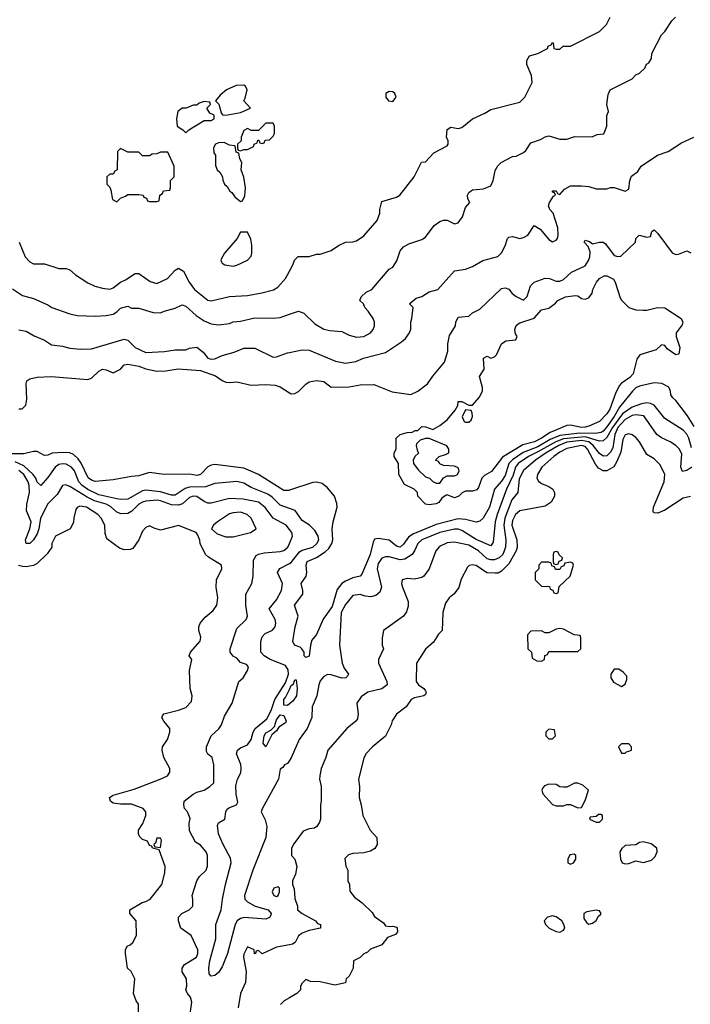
# Model space of a CAD drawing. Header units: inches. Extents: x 2348341 to 2479810, y 460419 to 613669.
# Tile 451 of 656: x 2428514 to 2432209, y 511830 to 517257. Entities that reach past the tile are written whole.
import ezdxf

# ---------------------------------------------------------------- set-up
doc = ezdxf.new("R2010")
doc.units = ezdxf.units.IN
doc.header["$MEASUREMENT"] = 0
doc.layers.add('C4521', color=7, linetype='Continuous')
doc.layers.add('C4531', color=7, linetype='Continuous')

msp = doc.modelspace()

# ---------------------------------------------------------------- linework, layer by layer
at = {"layer": 'C4521', "color": 2}
for points, elevation in [([(2429750, 516895.3), (2429706.4, 516893.6), (2429654, 516870), (2429619.6, 516840.4), (2429594, 516810), (2429611.6, 516791.6), (2429623.6, 516743.6), (2429632, 516732), (2429650, 516731.3), (2429730, 516746), (2429786, 516770), (2429748.7, 516810), (2429756.4, 516823.6), (2429768, 516870), (2429758, 516890)], 82), ([(2429530, 516806), (2429503.6, 516796.4), (2429490, 516786), (2429470, 516786), (2429431.1, 516768.9), (2429410, 516768.7), (2429384.7, 516750), (2429378, 516710), (2429382, 516670), (2429414, 516650), (2429430, 516634), (2429446, 516650), (2429530, 516702), (2429570, 516702), (2429586, 516710), (2429586, 516730), (2429562, 516742), (2429546, 516770), (2429566, 516790), (2429562, 516802)], 82), ([(2429910, 516686), (2429870, 516686), (2429830, 516646), (2429790, 516646), (2429770, 516658), (2429750, 516646), (2429734, 516610), (2429734, 516590), (2429714, 516570), (2429714, 516550), (2429718, 516538), (2429730, 516534), (2429750, 516542), (2429770, 516542), (2429802, 516558), (2429806, 516570), (2429822, 516578), (2429827.3, 516592.7), (2429832.7, 516592.7), (2429838, 516578), (2429850, 516574), (2429862, 516578), (2429867.3, 516592.7), (2429890, 516594), (2429910, 516614), (2429918, 516630), (2429918, 516670)], 82), ([(2429640.4, 516580.4), (2429610, 516578), (2429594, 516570), (2429582, 516550), (2429583.6, 516523.6), (2429594, 516510), (2429592.7, 516452.7), (2429602, 516430), (2429616.9, 516416.9), (2429631.6, 516391.6), (2429632.7, 516372.7), (2429642, 516350), (2429656.9, 516336.9), (2429671.6, 516311.6), (2429683.6, 516303.6), (2429699.6, 516279.6), (2429730, 516254), (2429742, 516258), (2429754.6, 516285.4), (2429758, 516330), (2429748.4, 516388.4), (2429735.3, 516430), (2429738, 516470), (2429728, 516490), (2429722, 516522), (2429707.3, 516527.3), (2429702, 516562), (2429670, 516566)], 82), ([(2429070, 516546), (2429054, 516530), (2429052, 516430), (2429038, 516422), (2429030, 516406), (2429010, 516406), (2428994, 516390), (2428994, 516350), (2429010, 516334), (2429017.3, 516317.3), (2429026.4, 516266.4), (2429050, 516252), (2429070, 516274), (2429096.4, 516283.6), (2429110, 516294), (2429170, 516294), (2429194, 516290), (2429198, 516278), (2429212.7, 516272.7), (2429218, 516258), (2429230, 516254), (2429270, 516254), (2429282, 516258), (2429286, 516290), (2429302, 516298), (2429307.3, 516312.7), (2429342, 516318), (2429346, 516330), (2429346, 516370), (2429366, 516390), (2429366, 516450), (2429330, 516526), (2429290, 516526), (2429270, 516518), (2429243.6, 516516.4), (2429230, 516506), (2429190, 516506), (2429170, 516526), (2429110, 516526)], 82), ([(2429770, 516086), (2429730, 516086), (2429712, 516050), (2429642, 515970), (2429623.6, 515936.4), (2429622, 515930), (2429630, 515914), (2429645.4, 515905.4), (2429690, 515898), (2429710, 515904.7), (2429770, 515932), (2429790, 515954), (2429794, 515970), (2429793.6, 516013.6), (2429787.3, 516047.3)], 82), ([(2429730, 514542.7), (2429690, 514539.3), (2429670, 514532.7), (2429604.7, 514490), (2429582, 514470), (2429572, 514450), (2429602.8, 514422.8), (2429650, 514406.8), (2429690, 514407.3), (2429786, 514430), (2429818, 514450), (2429788.9, 514508.9), (2429768, 514530)], 78), ([(2429870, 513248.7), (2429855.3, 513270), (2429860.9, 513310), (2429870, 513326), (2429898.6, 513341.4), (2429918.6, 513361.4), (2429930, 513398), (2429950, 513424.7), (2429970, 513422), (2429982, 513390), (2429978, 513382), (2429942.8, 513357.2), (2429930, 513338), (2429904, 513316)], 66), ([(2429290, 512746), (2429270, 512746), (2429262, 512718), (2429254, 512710), (2429258, 512698), (2429290, 512694), (2429295.3, 512735.3)], 78), ([(2429938, 512478), (2429914, 512470), (2429904.7, 512450), (2429914, 512430), (2429930, 512424.7), (2429938, 512430), (2429946, 512450), (2429946, 512470)], 74)]:
    msp.add_lwpolyline(points, close=True, dxfattribs=dict(at, elevation=elevation))
for points, elevation in [([(2428511, 516030), (2428544.7, 515950), (2428570, 515922), (2428590, 515911.3), (2428650.9, 515910.9), (2428730, 515884.7), (2428770, 515884.7), (2428790, 515878), (2428822, 515850), (2428890, 515806), (2428927.5, 515787.5), (2428970, 515777.3), (2429010, 515770.8), (2429030, 515778.8), (2429069.6, 515810.4), (2429097.5, 515822.5), (2429150, 515858), (2429170, 515858), (2429233.7, 515813.7), (2429270, 515802.8), (2429328.7, 515830), (2429370, 515876), (2429390, 515886.8), (2429417.3, 515870), (2429447.7, 515810), (2429477.3, 515770), (2429550, 515710.8), (2429570, 515706.8), (2429669.4, 515730.6), (2429770, 515737.3), (2429849.3, 515750.7), (2429912.9, 515767.1), (2429936.5, 515783.5), (2429978, 515830), (2430000, 515870)], 78), ([(2428473.7, 515773.7), (2428530, 515736), (2428590, 515721), (2428670, 515684.7), (2428690.9, 515670.9), (2428790, 515636), (2428830, 515626.8), (2428930, 515622), (2428990, 515627.3), (2429030, 515634), (2429050, 515646.8), (2429070, 515667.7), (2429110, 515677.3), (2429130, 515666.8), (2429170, 515666), (2429250, 515642.8), (2429290, 515641), (2429310, 515651), (2429370, 515666), (2429410, 515686), (2429430, 515677.3), (2429486.6, 515626.6), (2429530, 515597.3), (2429570, 515580.7), (2429610, 515574.8), (2429670, 515582.8), (2429690, 515590.7), (2429730, 515594.8), (2429810, 515614), (2429910, 515611), (2429950, 515616), (2430000, 515633.3)], 74), ([(2428510, 515547.7), (2428550, 515540.7), (2428594.6, 515514.6), (2428650.5, 515490.5), (2428690, 515464.7), (2428750, 515458), (2428790, 515446), (2428850, 515441), (2428910, 515442.8), (2429090, 515496), (2429110.6, 515490.6), (2429150.7, 515450.7), (2429210, 515422.8), (2429311.4, 515428.6), (2429370, 515437.3), (2429430, 515437.3), (2429450, 515446.8), (2429490, 515452), (2429524.9, 515424.9), (2429550, 515391.3), (2429570, 515384.9), (2429590, 515387.7), (2429630, 515406.8), (2429695.5, 515424.5), (2429750, 515446), (2429810, 515446), (2429910, 515396), (2429930, 515398), (2429990, 515421), (2430000, 515423.1)], 70), ([(2428510, 515112), (2428527.3, 515112.7), (2428548, 515132), (2428554, 515166), (2428549.1, 515250.9), (2428554, 515266), (2428570, 515278), (2428610, 515286.8), (2428690, 515290.7), (2428890, 515273.4), (2428910, 515280.7), (2428950, 515318.8), (2428970, 515330.7), (2428990, 515327.3), (2429030, 515310.8), (2429069, 515330), (2429090, 515354.8), (2429110, 515357.3), (2429170, 515346.8), (2429210, 515332.7), (2429270, 515320.4), (2429318.7, 515321.3), (2429387.6, 515332.4), (2429510, 515323), (2429594, 515294), (2429630, 515267.3), (2429650, 515259.1), (2429670, 515256.3), (2429710, 515260.5), (2429790, 515241.6), (2429870, 515245.5), (2429922, 515242), (2429950, 515233), (2430000, 515200.5)], 66), ([(2430000, 514663.4), (2429997.4, 514662.6), (2429970, 514662.4), (2429829.7, 514749.7), (2429750, 514785.6), (2429590, 514805.1), (2429570, 514802), (2429550, 514792.3), (2429510.8, 514750), (2429490, 514743.7), (2429450, 514752.7), (2429310.7, 514749.3), (2429230, 514760.9), (2429170, 514742), (2429130, 514739.3), (2429030, 514720.9), (2428930, 514712.3), (2428910, 514718), (2428891.7, 514731.7), (2428852.3, 514812.2), (2428835.8, 514835.8), (2428810, 514860.7), (2428789.7, 514869.7), (2428750, 514871.6), (2428692.5, 514867.5), (2428670, 514857.2), (2428650, 514855.3), (2428610, 514877.2), (2428590, 514877.2), (2428536.7, 514863.3), (2428450, 514864.4)], 66), ([(2430000, 514563.3), (2429950, 514580.9), (2429905.9, 514625.9), (2429882, 514642), (2429790, 514678.4), (2429750, 514702), (2429710, 514711.8), (2429590, 514699.6), (2429538.5, 514681.4), (2429450, 514680.9), (2429426.5, 514673.5), (2429370, 514636.3), (2429350, 514636.3), (2429290, 514655.4), (2429210, 514663.5), (2429190, 514659.7), (2429110, 514614.5), (2429070, 514612), (2429050, 514615.6), (2428950, 514638), (2428890, 514666.6), (2428857.7, 514690), (2428840.4, 514710), (2428815.4, 514770), (2428799.6, 514790), (2428770, 514807.8), (2428750, 514809.7), (2428730, 514806), (2428710.4, 514790), (2428670, 514732.7), (2428630, 514689.2), (2428610, 514708.7), (2428603.5, 514730), (2428588.3, 514750), (2428537.1, 514797.1), (2428490, 514819.3)], 70), ([(2430000, 514447.3), (2429982.7, 514470), (2429910, 514509.6), (2429867.5, 514567.5), (2429830, 514596.9), (2429746.2, 514613.8), (2429670, 514617.6), (2429570, 514592), (2429550, 514592.3), (2429530, 514600.9), (2429490, 514629.3), (2429470, 514631.3), (2429450, 514623.7), (2429411.5, 514588.5), (2429390, 514580.5), (2429350, 514582), (2429290, 514605.4), (2429272.1, 514607.9), (2429210, 514603), (2429190, 514598), (2429170, 514586), (2429132.3, 514547.7), (2429110, 514534.7), (2429072.7, 514532.7), (2429050, 514542.4), (2429013.8, 514573.8), (2428990, 514587.1), (2428925.5, 514605.5), (2428885.3, 514625.3), (2428790, 514684.5), (2428767.1, 514692.9), (2428750, 514688.7), (2428719.9, 514640.1), (2428670, 514589.2), (2428628.4, 514510), (2428618.9, 514450), (2428610, 514423.7), (2428590.2, 514389.8), (2428570.2, 514369.8), (2428550, 514369.5), (2428546.6, 514390), (2428569.8, 514450), (2428576.9, 514490), (2428552.1, 514550), (2428554.2, 514585.8), (2428568.3, 514650), (2428566.9, 514690), (2428561.7, 514710), (2428536.4, 514750), (2428510, 514772.9)], 74), ([(2429168.7, 511770), (2429168, 511830), (2429155.3, 511850), (2429142, 511890), (2429148, 511970), (2429128, 512010), (2429108, 512030), (2429098, 512110), (2429098, 512130), (2429106, 512150), (2429123.1, 512156.9), (2429138, 512170), (2429158, 512210), (2429155.3, 512290), (2429122, 512330), (2429122, 512350), (2429189.5, 512390.5), (2429210, 512396), (2429234, 512410), (2429297.2, 512490), (2429314, 512554), (2429315.3, 512590), (2429282, 512682), (2429246, 512690), (2429242, 512702), (2429230, 512706), (2429218, 512730), (2429190, 512738), (2429174.6, 512754.6), (2429168.9, 512768.9), (2429169, 512790), (2429192.9, 512827.1), (2429209, 512870), (2429209, 512890), (2429194, 512910), (2429130, 512932.3), (2429070, 512932.3), (2429030, 512939.3), (2429014, 512950), (2429009, 512970), (2429030, 512982), (2429144.7, 513015.3), (2429288, 513070), (2429328, 513090), (2429342, 513110), (2429342, 513130), (2429308.7, 513190), (2429299, 513230), (2429302, 513250), (2429328.7, 513290), (2429342, 513330), (2429342, 513350), (2429308.7, 513390), (2429298, 513410), (2429300.4, 513419.6), (2429308.9, 513431.1), (2429390, 513450.8), (2429430, 513466.8), (2429460.2, 513499.8), (2429464, 513530), (2429454, 513570), (2429449, 513670), (2429462, 513730), (2429448, 513750), (2429455.3, 513770), (2429509.1, 513830.9), (2429512.9, 513852.9), (2429502, 513890), (2429502, 513910), (2429509.1, 513930.9), (2429535.5, 513964.5), (2429580.2, 513999.8), (2429601.2, 514030), (2429605.2, 514070), (2429597.2, 514130), (2429599, 514170), (2429628, 514230), (2429626, 514250), (2429554.6, 514294.6), (2429538, 514310), (2429508, 514370), (2429507.3, 514387.3), (2429496.4, 514416.4), (2429486, 514430), (2429390, 514468.7), (2429290, 514444), (2429254.6, 514454.6), (2429230, 514468), (2429210, 514458), (2429190, 514438), (2429171.3, 514390), (2429136.9, 514343.1), (2429123.6, 514336.4), (2429090, 514335.3), (2429064.7, 514344.7), (2428994.6, 514394.6), (2428984.7, 514424.7), (2428984, 514470), (2428964, 514510), (2428944, 514530), (2428882, 514570), (2428845.2, 514574.8), (2428830.9, 514569.1), (2428823.5, 514556.5), (2428811.6, 514511.6), (2428810, 514486), (2428792, 514450), (2428712, 514410), (2428692, 514370), (2428691.3, 514350), (2428666.4, 514313.6), (2428610, 514259), (2428590, 514249.2), (2428550, 514241.2), (2428530, 514242.7), (2428507.7, 514247.7)], 78), ([(2429449.2, 511750), (2429462, 511842), (2429455.3, 511870), (2429438, 511890), (2429429.1, 511909.1), (2429435.3, 511930), (2429434, 511970), (2429409.3, 512009.3), (2429408.7, 512030), (2429422, 512050), (2429488, 512090), (2429495.3, 512110), (2429495.3, 512130), (2429459, 512210), (2429402, 512250), (2429388.7, 512290), (2429388.7, 512310), (2429408, 512330), (2429448, 512350), (2429468, 512370), (2429468.9, 512408.9), (2429464, 512430), (2429489.4, 512510.6), (2429505.6, 512534.4), (2429542, 512570), (2429548.4, 512591.6), (2429548.7, 512650), (2429542, 512670), (2429510, 512708), (2429483.1, 512723.1), (2429450, 512786), (2429448.4, 512828.4), (2429453.6, 512853.6), (2429439, 512890), (2429422.7, 512910), (2429418, 512930), (2429420.9, 512950), (2429470, 512987.7), (2429490, 512998.8), (2429530, 513010.8), (2429562, 513030), (2429584, 513050), (2429584, 513150), (2429574, 513190), (2429550, 513208.7), (2429543.6, 513223.6), (2429542.9, 513250), (2429569.7, 513310.3), (2429611.2, 513348.8), (2429626, 513370), (2429642.5, 513417.5), (2429685.1, 513490), (2429721.2, 513610), (2429746, 513630), (2429769.2, 513670), (2429775.3, 513690), (2429763.1, 513703.1), (2429730, 513714), (2429710, 513737.2), (2429689.6, 513749.6), (2429674, 513770), (2429673.2, 513790), (2429710, 513902), (2429762, 513950), (2429769, 513970), (2429761.2, 514030), (2429761.2, 514090), (2429794, 514150), (2429801.2, 514190), (2429802.7, 514277.3), (2429817.2, 514302.8), (2429829.5, 514310.5), (2429861.7, 514318.3), (2429950, 514324.9), (2429970, 514330.5), (2429992, 514350), (2430000, 514369)], 74), ([(2430000, 513173), (2429990, 513158), (2429974, 513150), (2429964.7, 513135.3), (2429950, 513126), (2429941, 513070), (2429850, 512908), (2429844.9, 512890), (2429866.1, 512846.1), (2429875.8, 512810), (2429870.4, 512750), (2429798.4, 512570), (2429752.7, 512430), (2429754.9, 512410), (2429770, 512394.9), (2429811.3, 512371.3), (2429883, 512350), (2429899.5, 512330), (2429897.8, 512322.2), (2429891.5, 512308.5), (2429870, 512299.7), (2429752, 512308), (2429730, 512302.9), (2429713.4, 512290), (2429702.4, 512270), (2429658.7, 512110), (2429630, 512037.2), (2429610, 512004.5), (2429590, 511989.6), (2429570, 511984.5), (2429558.4, 511998.4), (2429556.3, 512030), (2429562.3, 512070), (2429595.8, 512190), (2429595.6, 512270), (2429625.1, 512350), (2429631.6, 512410), (2429647.8, 512490), (2429679.7, 512610), (2429676, 512636), (2429634.7, 512710), (2429609.8, 512769.8), (2429603.9, 512816.1), (2429609.7, 512830.4), (2429644, 512850), (2429649.4, 512890.6), (2429656, 512904), (2429666.6, 512913.4), (2429708, 512930), (2429716.5, 512943.5), (2429707.6, 512987.6), (2429705.4, 513034.6), (2429714.5, 513070), (2429733.5, 513106.5), (2429735.4, 513130), (2429732.3, 513152.3), (2429709.2, 513210), (2429714, 513230), (2429730, 513242.8), (2429770, 513260.7), (2429789.4, 513290), (2429800.7, 513330), (2429811.5, 513350), (2429876.6, 513403.4), (2429899.3, 513450), (2429920.4, 513510), (2429978.1, 513601.9), (2429995.3, 513650), (2429993.9, 513673.9), (2429978.2, 513698.2), (2429894, 513730), (2429861.2, 513750), (2429843.7, 513770), (2429842.9, 513830), (2429850, 513854.8), (2429867, 513873), (2429907.5, 513892.5), (2429922.7, 513910), (2429926, 513930), (2429921.2, 513950), (2429889, 514010), (2429930, 514058.8), (2429957.6, 514110), (2429962, 514150), (2429934, 514210), (2429947.2, 514232.8), (2430000, 514260.3)], 70), ([(2430000, 513485.7), (2429990, 513477.2), (2429970, 513478), (2429969.7, 513510), (2429979.1, 513520.9), (2430000, 513565.5)], 66), ([(2430000, 512158.6), (2429930, 512145.2), (2429850, 512108.7), (2429830, 512126), (2429818, 512122), (2429814, 512110), (2429808.4, 512108.4), (2429806, 512130), (2429770, 512146), (2429750, 512106), (2429746.8, 512090), (2429762, 512010), (2429758, 511950), (2429731.3, 511890), (2429718, 511810)], 74), ([(2430000, 511866.2), (2429971.3, 511850), (2429951.1, 511828.9)], 78)]:
    msp.add_lwpolyline(points, dxfattribs=dict(at, elevation=elevation))
at = {"layer": 'C4531', "color": 2}
for points, elevation in [([(2430000, 515870), (2430022, 515910), (2430029.1, 515930.9), (2430049.1, 515950.9), (2430110, 515951.3), (2430150, 515964.7), (2430170, 515964.7), (2430230, 515984.7), (2430270, 516012), (2430308.9, 516031.1), (2430350, 516032), (2430370, 516038), (2430410, 516064.7), (2430484, 516150), (2430499, 516190), (2430499, 516210), (2430510, 516254), (2430590, 516278), (2430608, 516290), (2430688, 516390), (2430728.9, 516471.1), (2430750, 516474), (2430796.4, 516523.6), (2430870, 516562), (2430875.3, 516570), (2430875.3, 516590), (2430866.6, 516610), (2430870, 516651), (2430890, 516664), (2430930, 516658), (2430950, 516662), (2431009.1, 516710.9), (2431078, 516742), (2431110, 516762), (2431270, 516802), (2431298, 516830), (2431338, 516910), (2431335.3, 516950), (2431308.7, 517010), (2431308.9, 517031.1), (2431323.1, 517056.9), (2431369.1, 517070.9), (2431422, 517098), (2431426, 517110), (2431442, 517118), (2431450, 517132), (2431454, 517130), (2431458, 517098), (2431470, 517094), (2431490, 517094), (2431508.7, 517111.3), (2431548.7, 517111.3), (2431710, 517192), (2431748, 517230), (2431768, 517270)], 78), ([(2430000, 515633.3), (2430050.8, 515650.8), (2430079.8, 515639.8), (2430141.1, 515581.1), (2430190, 515551), (2430223.5, 515543.5), (2430290, 515538), (2430330, 515518), (2430370, 515506.8), (2430410, 515511.3), (2430448, 515530), (2430462, 515550), (2430468.7, 515570), (2430468.7, 515590), (2430462, 515610), (2430435.3, 515650), (2430415.3, 515670), (2430408, 515690), (2430389.1, 515709.1), (2430395.3, 515730), (2430424.1, 515755.9), (2430455.3, 515770), (2430550, 515882), (2430570, 515892), (2430592.9, 515927.1), (2430610, 515982), (2430630, 516004.7), (2430658, 516022), (2430730, 516044.7), (2430750, 516058), (2430798, 516122), (2430830, 516144.7), (2430850, 516151.3), (2430870, 516151.3), (2430910, 516131.3), (2430930, 516138), (2430954, 516170), (2430970, 516222), (2430995.3, 516250), (2430984, 516270), (2430981.2, 516290), (2430990, 516304.7), (2431010, 516318.8), (2431070, 516324.7), (2431110, 516342), (2431124, 516370), (2431134.6, 516425.4), (2431149.1, 516450.9), (2431168, 516470), (2431230, 516502), (2431250, 516504.7), (2431290, 516524.7), (2431304.1, 516535.9), (2431330, 516578.8), (2431384, 516596), (2431410, 516611.3), (2431430, 516616), (2431490, 516598), (2431530, 516598), (2431572.7, 516612.7), (2431668.4, 516611.6), (2431696.4, 516623.6), (2431733.2, 516626.8), (2431749, 516670), (2431748.9, 516728.9), (2431758, 516750), (2431749, 516790), (2431756.4, 516843.6), (2431768, 516870), (2431888.9, 516931.1), (2431910, 516952), (2431930, 516962), (2431958, 516990), (2431968.9, 517011.1), (2431980.4, 517019.6), (2431996.4, 517043.6), (2431998, 517070), (2432050, 517174), (2432068.4, 517191.6), (2432108, 517250), (2432128, 517270)], 74), ([(2430000, 515423.1), (2430070, 515438), (2430110, 515434.8), (2430254.4, 515374.4), (2430310, 515362.8), (2430366.3, 515373.7), (2430409.5, 515390.5), (2430530, 515422.8), (2430618.6, 515481.4), (2430640.2, 515499.8), (2430662, 515530), (2430668.9, 515551.1), (2430669, 515590), (2430675.3, 515610), (2430682, 515670), (2430662, 515690), (2430665.6, 515694.4), (2430698, 515722), (2430730, 515731), (2430770, 515756), (2430818, 515770), (2430910, 515872), (2430970, 515881), (2431010, 515896), (2431066, 515930), (2431148.9, 515951.1), (2431168.9, 515971.1), (2431188.7, 516010), (2431202, 516050), (2431210, 516058), (2431230, 516061), (2431270, 516051), (2431290, 516056), (2431314, 516070), (2431350, 516122), (2431382, 516102), (2431430, 516044.7), (2431450, 516032), (2431470, 516042), (2431478, 516050), (2431482, 516070), (2431479, 516110), (2431453.2, 516190), (2431435.3, 516210), (2431429, 516230), (2431434, 516250), (2431456.4, 516283.6), (2431466, 516290), (2431462, 516302), (2431450, 516306), (2431450, 516314), (2431470, 516314), (2431478, 516298), (2431490, 516294), (2431516.4, 516323.6), (2431550, 516342), (2431610, 516342), (2431650, 516338), (2431690, 516324.7), (2431750, 516324.7), (2431770, 516331.3), (2431790, 516331.3), (2431850, 516311.3), (2431870, 516322), (2431876, 516370), (2431886.3, 516393.7), (2431920.4, 516419.6), (2431938, 516450), (2432029.5, 516510.5), (2432088, 516530), (2432161.5, 516578.5), (2432228.7, 516610)], 70), ([(2430000, 515200.5), (2430010, 515194), (2430030, 515196.3), (2430050, 515208.2), (2430090, 515248), (2430110, 515261.6), (2430150, 515268.4), (2430190, 515263), (2430230, 515231), (2430330, 515234), (2430390, 515244), (2430466.4, 515246.4), (2430566.4, 515206.4), (2430670, 515191.3), (2430708, 515210), (2430762, 515250), (2430790, 515292), (2430855.3, 515370), (2430874, 515430), (2430873.2, 515470), (2430883.2, 515516.8), (2430915.3, 515570), (2430917.2, 515590), (2430930, 515618), (2430990, 515622.8), (2431010, 515641), (2431050, 515661), (2431170, 515774.8), (2431190, 515778.8), (2431210, 515771), (2431227.9, 515747.9), (2431250, 515731), (2431290, 515711.3), (2431310, 515732), (2431329, 515790), (2431349.4, 515810.6), (2431410, 515831.3), (2431434, 515830), (2431470, 515816), (2431490, 515816), (2431510, 515824.7), (2431554, 515866), (2431630, 515901), (2431649.3, 515930), (2431656.2, 515950), (2431657, 515977), (2431646.3, 516006.3), (2431624, 516030), (2431630, 516042), (2431654, 516034), (2431670, 516022), (2431710, 516031.3), (2431730, 516031.3), (2431742, 516022), (2431790, 515958), (2431810, 515952), (2431827.3, 515952.7), (2431908, 516030), (2431908.7, 516050), (2431928, 516070), (2431970, 516058), (2431990, 516062), (2431998, 516090), (2432010, 516098), (2432030, 516078), (2432110, 515971.3), (2432130, 515962), (2432143.6, 515963.6), (2432190, 515982), (2432211.6, 515971.6)], 66), ([(2432230, 515014), (2432193.7, 515073.7), (2432130, 515158), (2432113.4, 515173.4), (2432102.7, 515190), (2432101.2, 515210), (2432091.8, 515231.8), (2432052.1, 515252.1), (2432010, 515256), (2431930, 515237), (2431910, 515227), (2431890.3, 515209.7), (2431819, 515121), (2431790, 515069.7), (2431750, 515012.8), (2431730, 514989.7), (2431717.6, 514982.4), (2431684.5, 514975.5), (2431601.2, 514978.8), (2431490, 514964.9), (2431437.1, 514942.9), (2431370, 514902.7), (2431288.9, 514871.1), (2431228.8, 514831.2), (2431210.2, 514810), (2431190, 514744.5), (2431170, 514714), (2431130, 514669), (2431102.4, 514570), (2431068, 514510), (2431050, 514492), (2431030, 514487), (2430970, 514502.4), (2430930, 514506.6), (2430810, 514473.7), (2430679.6, 514420.4), (2430656.2, 514403.8), (2430630, 514366), (2430610, 514349.6), (2430590, 514356), (2430550, 514387.3), (2430490, 514397.2), (2430470, 514394), (2430462, 514378), (2430446, 514310), (2430399.9, 514200.1), (2430390, 514189.6), (2430350, 514180.4), (2430310, 514163), (2430290, 514149.6), (2430263.2, 514116.8), (2430236.9, 514023.1), (2430186.4, 513953.6), (2430150, 513868.7), (2430123.6, 513836.4), (2430116, 513810), (2430110, 513748), (2430090, 513742), (2430082, 513750), (2430082, 513770), (2430069.1, 513789.1), (2430059, 513799), (2430028.7, 513810), (2430019, 513830), (2430032.7, 513910), (2430049.5, 513970), (2430029.2, 514030), (2430074.5, 514090), (2430075.1, 514110), (2430066, 514150), (2430092.3, 514190), (2430097, 514210), (2430093.2, 514250), (2430099, 514270), (2430150, 514292.2), (2430197, 514323), (2430217.2, 514342.8), (2430233.6, 514370), (2430240.5, 514390), (2430236.2, 514450), (2430240.9, 514490), (2430262.7, 514570), (2430262, 514590), (2430249.3, 514630), (2430210, 514676), (2430180.5, 514700.5), (2430150, 514707.6), (2430130, 514706), (2430000, 514663.4)], 66), ([(2432216.9, 514896.9), (2432202, 514950), (2432190, 514972.3), (2432170, 514995.1), (2432070, 515059.3), (2432010, 515132.3), (2431990, 515141.6), (2431970, 515144.2), (2431939.9, 515140.1), (2431890, 515122), (2431836, 515084), (2431781.3, 515010), (2431750, 514953.3), (2431730, 514935.8), (2431710, 514933.3), (2431630, 514958.2), (2431510, 514946.1), (2431469.2, 514930.8), (2431370, 514874.1), (2431317.6, 514850), (2431261.7, 514810), (2431247.1, 514790), (2431233.3, 514746.7), (2431195.8, 514670), (2431144.9, 514530), (2431134.3, 514490), (2431123.4, 514376.6), (2431110, 514357.2), (2431030, 514391.2), (2430950, 514441.6), (2430930, 514449.6), (2430910, 514448.3), (2430830, 514431), (2430729.3, 514390.7), (2430708.5, 514370), (2430690.3, 514329.7), (2430676.3, 514310), (2430636.9, 514283.1), (2430610, 514278.9), (2430550, 514295.6), (2430530, 514297), (2430510, 514289.3), (2430490, 514259), (2430484.4, 514230), (2430507.7, 514130), (2430499.3, 514100.7), (2430477.5, 514082.5), (2430450, 514075.1), (2430418.6, 514078.6), (2430390, 514089.2), (2430350, 514084), (2430310, 514034), (2430285.5, 513990), (2430277.3, 513810), (2430290.6, 513710.6), (2430302.5, 513682.5), (2430326, 513650), (2430321, 513639), (2430312, 513630), (2430290, 513627.6), (2430230, 513646), (2430210, 513647.8), (2430190, 513637.6), (2430170, 513612.3), (2430162, 513590), (2430152.2, 513530), (2430126.4, 513470), (2430124, 513410), (2430098.8, 513350), (2430054.8, 513290), (2430010, 513188), (2430000, 513173)], 70), ([(2432218.8, 514790), (2432190, 514771.8), (2432166.8, 514766.8), (2432157.6, 514790), (2432162.5, 514862.5), (2432149.2, 514890), (2432129, 514910), (2432099, 514930), (2432050, 514952.3), (2432025.2, 514970), (2431953.6, 515073.6), (2431910, 515078.5), (2431890, 515075), (2431850, 515054), (2431810.2, 515010), (2431793.8, 514970), (2431782.4, 514897.6), (2431770, 514872.3), (2431750, 514852.3), (2431730, 514852), (2431710, 514865.6), (2431674.5, 514910), (2431650, 514930.5), (2431610, 514938), (2431530, 514929.1), (2431484.6, 514910), (2431416, 514870), (2431355.8, 514830), (2431290, 514771.8), (2431266.9, 514726.9), (2431258.8, 514650), (2431226.7, 514610), (2431186.9, 514510), (2431181.3, 514470), (2431192.1, 514387.9), (2431192, 514350), (2431176.5, 514310), (2431155.5, 514290), (2431130, 514280.4), (2431110, 514279.7), (2431090, 514285.4), (2431042.9, 514330), (2430990, 514360.4), (2430910, 514376.9), (2430870, 514374), (2430826.9, 514353.1), (2430806.8, 514330), (2430770.7, 514229.3), (2430742, 514190), (2430730, 514182), (2430690, 514174), (2430650, 514177.2), (2430622, 514170), (2430618.8, 514150), (2430624, 514130), (2430654.8, 514050), (2430655.3, 514024.7), (2430646.4, 513993.6), (2430630, 513968.7), (2430518, 513890), (2430511.3, 513850), (2430512, 513810), (2430518, 513790), (2430491, 513730), (2430491.3, 513710), (2430537.3, 513610), (2430538.8, 513590), (2430510.4, 513569.6), (2430432, 513550), (2430395.3, 513524.7), (2430371.3, 513490), (2430378.8, 513430), (2430376.3, 513403.7), (2430366, 513390), (2430316, 513350), (2430211.3, 513230), (2430201, 513190), (2430176, 513130), (2430167.3, 513090), (2430166.8, 513070), (2430176, 513030), (2430176, 512950), (2430171.1, 512928.9), (2430171, 512850), (2430166.4, 512833.6), (2430151.3, 512810), (2430139.1, 512800.9), (2430110, 512797.2), (2430075.3, 512784.7), (2430024.7, 512715.3), (2430011.3, 512690), (2430012, 512650), (2430031, 512630), (2430041, 512590), (2430033.2, 512546.8), (2430018, 512510), (2430018, 512490), (2430026, 512466), (2430030, 512414), (2430044.7, 512370), (2430044.7, 512350), (2430071.3, 512330), (2430144.7, 512290), (2430156, 512276), (2430172, 512270), (2430172, 512250), (2430110, 512237.2), (2430070, 512222), (2430050, 512208), (2430031.3, 512170), (2430018, 512162), (2430000, 512158.6)], 74), ([(2432210, 514629), (2432170, 514619), (2432070, 514553.2), (2432030, 514537.2), (2432010, 514538), (2432004.7, 514544.7), (2432006, 514570), (2432066, 514710), (2432069.3, 514750), (2432044.1, 514804.1), (2432010, 514837.2), (2431970, 514861.2), (2431929.5, 514929.5), (2431910, 514954), (2431889.3, 514969.3), (2431870, 514974), (2431850, 514969), (2431837.1, 514942.9), (2431827.1, 514872.9), (2431802, 514818), (2431787.5, 514792.5), (2431750, 514769.5), (2431730, 514769.5), (2431704.4, 514784.4), (2431687.2, 514807.2), (2431643.5, 514890), (2431630, 514903.5), (2431610, 514909.7), (2431530, 514893.5), (2431490, 514873.5), (2431457.1, 514850), (2431390.5, 514790), (2431367.7, 514750), (2431364, 514730), (2431373.7, 514713.7), (2431390, 514701), (2431430, 514684.7), (2431451.3, 514670), (2431461, 514650), (2431462, 514630), (2431442, 514598), (2431410, 514575.3), (2431270.3, 514549.7), (2431245.7, 514530), (2431230, 514497.2), (2431226.7, 514470), (2431253.4, 514390), (2431255.8, 514350), (2431250.3, 514329.7), (2431210, 514257), (2431170, 514217), (2431150, 514207), (2431134.6, 514205.4), (2431088, 514208), (2431030, 514249.3), (2431007.1, 514252.9), (2430990.8, 514249.2), (2430981.4, 514238.6), (2430947.1, 514172.9), (2430933.2, 514126.8), (2430907.5, 514092.5), (2430881, 514070), (2430859.8, 514040.2), (2430846, 513990), (2430842, 513890), (2430822, 513870), (2430794.4, 513825.6), (2430750, 513788), (2430701, 513710), (2430698, 513610), (2430711, 513590), (2430741, 513570), (2430750, 513558), (2430754, 513550), (2430750, 513538), (2430742, 513530), (2430690, 513519.3), (2430671.3, 513510), (2430644.7, 513470), (2430591.3, 513430), (2430567.1, 513392.9), (2430561, 513370), (2430530, 513308), (2430458, 513250), (2430421, 513210), (2430410, 513186), (2430381, 513070), (2430386, 513030), (2430384.7, 512970), (2430396, 512930), (2430404.7, 512870), (2430444.7, 512790), (2430482, 512750), (2430484.7, 512710), (2430470.7, 512689.3), (2430446.4, 512673.6), (2430410, 512664), (2430350, 512662), (2430326.4, 512653.6), (2430306.4, 512633.6), (2430311.6, 512591.6), (2430322, 512570), (2430322, 512510), (2430332, 512490), (2430332.7, 512452.7), (2430359.6, 512419.6), (2430402, 512390), (2430456.9, 512336.9), (2430470, 512314), (2430518.8, 512278.8), (2430530, 512262), (2430550, 512258), (2430570, 512261), (2430590, 512254.8), (2430594.8, 512250), (2430596, 512230), (2430585.4, 512214.6), (2430541, 512199), (2430510, 512158), (2430446.4, 512133.6), (2430430, 512118), (2430410, 512108), (2430390, 512088), (2430354, 512070), (2430352, 512030), (2430330, 511986), (2430314, 511970), (2430310, 511948), (2430250, 511935.3), (2430170, 511954), (2430116.4, 511956.4), (2430090, 511966), (2430070, 511946), (2430062, 511930), (2430062, 511910), (2430042, 511890), (2430000, 511866.2)], 78), ([(2430000, 514260.3), (2430010, 514265.5), (2430055.7, 514324.3), (2430070, 514333.1), (2430129.2, 514350), (2430152.3, 514370), (2430162, 514390), (2430158.4, 514410), (2430141.4, 514441.4), (2430111, 514471), (2430070, 514496), (2430032, 514552), (2430000, 514563.3)], 70), ([(2430000, 514369), (2430017.2, 514410), (2430013.2, 514430), (2430000, 514447.3)], 74), ([(2430000, 513565.5), (2430010, 513586.8), (2430023.7, 513596.3), (2430030, 513618), (2430038, 513618), (2430044, 513570), (2430038.8, 513530), (2430018.5, 513501.5), (2430000, 513485.7)], 66)]:
    msp.add_lwpolyline(points, dxfattribs=dict(at, elevation=elevation))
for points, elevation in [([(2430550, 516861.2), (2430531.3, 516850), (2430531, 516830), (2430546, 516810), (2430570, 516806.8), (2430589, 516830), (2430582, 516850), (2430570, 516859)], 82), ([(2431950, 515656), (2431970, 515656), (2432029.4, 515670.6), (2432070, 515668), (2432159.6, 515610), (2432168.1, 515590), (2432164.1, 515575.9), (2432132, 515530), (2432132, 515510), (2432151.8, 515450), (2432146, 515414), (2432130, 515409), (2432082, 515442), (2432070, 515462), (2432050, 515464), (2432022, 515438), (2431930.7, 515409.3), (2431914, 515386), (2431894.4, 515305.6), (2431876, 515284), (2431828.9, 515251.1), (2431819.9, 515240.1), (2431798.7, 515201.3), (2431766, 515110), (2431750, 515083.6), (2431710, 515042.9), (2431650, 515015.6), (2431630, 515011.5), (2431609.8, 515009.8), (2431550, 515021.3), (2431530, 515020.5), (2431437.8, 514982.2), (2431390, 514949.8), (2431350.6, 514930), (2431286.7, 514913.3), (2431174, 514846), (2431113.8, 514766.2), (2431075.9, 514744.1), (2431061, 514730), (2431042, 514678), (2431033.7, 514666.3), (2431010, 514659), (2430970, 514658), (2430951.6, 514648.4), (2430934, 514630), (2430910, 514622), (2430870, 514638), (2430863.6, 514636.4), (2430839.6, 514620.4), (2430823.6, 514596.4), (2430810, 514588.7), (2430770, 514582), (2430750, 514586), (2430708, 514630), (2430706, 514650), (2430688.4, 514668.4), (2430635.3, 514695.3), (2430604, 514750), (2430602, 514810), (2430578, 514850), (2430578, 514870), (2430588.7, 514890), (2430589, 514950), (2430610, 514971.3), (2430650, 514982), (2430676.4, 514983.6), (2430692.7, 514992.7), (2430707.3, 514992.7), (2430730, 515014), (2430750, 515012), (2430790, 514998), (2430830, 515021), (2430869.4, 515050.6), (2430914.6, 515105.4), (2430928, 515130), (2430930, 515152), (2430950, 515152), (2430990, 515132), (2431010, 515132), (2431045.6, 515174.4), (2431064, 515210), (2431064, 515230), (2431048, 515290), (2431073.2, 515330), (2431069.1, 515390.9), (2431090, 515402), (2431110, 515392), (2431130, 515398), (2431142, 515410), (2431170, 515470.8), (2431192.9, 515487.1), (2431248, 515492), (2431255.3, 515510), (2431245.6, 515525.6), (2431242.7, 515550), (2431249.6, 515570.4), (2431260.1, 515579.9), (2431270, 515586.8), (2431348.9, 515611.1), (2431390, 515658), (2431430, 515666), (2431466.3, 515693.7), (2431479, 515710), (2431522, 515730), (2431575.9, 515735.9), (2431590, 515734), (2431610, 515721), (2431630, 515716), (2431650, 515724.7), (2431669, 515750), (2431673.2, 515770), (2431692.7, 515810), (2431710, 515830.6), (2431734.8, 515845.2), (2431750, 515845.5), (2431786.2, 515826.2), (2431796.3, 515810), (2431823.4, 515723.4), (2431830.6, 515710.6), (2431870, 515671.3), (2431910, 515658)], 62), ([(2430970, 515106), (2430952.7, 515067.3), (2430962.8, 515042.8), (2430970, 515038), (2430990, 515038), (2431002, 515050), (2431008.7, 515070), (2431008, 515088), (2431002, 515102)], 62), ([(2430770, 514948.7), (2430750, 514948.7), (2430721, 514939), (2430701, 514919), (2430698, 514910), (2430703.6, 514883.6), (2430712, 514868), (2430691.6, 514848.4), (2430682, 514830), (2430684.7, 514810), (2430710, 514776), (2430750, 514738), (2430772, 514730), (2430790, 514712), (2430810, 514702), (2430830, 514702), (2430850, 514732), (2430870, 514742), (2430910, 514742), (2430926, 514750), (2430935.3, 514770), (2430930, 514786), (2430910, 514795.3), (2430850, 514799), (2430829.4, 514809.4), (2430822, 514822), (2430806, 514830), (2430826, 514850), (2430860.2, 514859.8), (2430878, 514870), (2430878, 514890), (2430868.4, 514908.4)], 62), ([(2431470, 514326), (2431458, 514322), (2431454, 514310), (2431454, 514270), (2431458, 514258), (2431470, 514254), (2431482, 514258), (2431487.3, 514272.7), (2431502, 514278), (2431506, 514290), (2431487.3, 514307.3), (2431482, 514322)], 82), ([(2431550, 514266), (2431518, 514262), (2431512.7, 514247.3), (2431498, 514242), (2431490, 514226), (2431467.3, 514227.3), (2431462, 514242), (2431447.3, 514247.3), (2431442, 514262), (2431430, 514266), (2431390, 514266), (2431374, 514250), (2431374, 514230), (2431354, 514210), (2431354, 514170), (2431390, 514134), (2431432.7, 514132.7), (2431438, 514118), (2431452.7, 514112.7), (2431458, 514098), (2431470, 514094), (2431482, 514098), (2431487.3, 514132.7), (2431548, 514190), (2431566, 514250), (2431562, 514262)], 82), ([(2431490, 513902), (2431470, 513898), (2431430, 513878), (2431410, 513878), (2431390, 513888), (2431330, 513886), (2431312.7, 513867.3), (2431314, 513790), (2431334, 513770), (2431338, 513738), (2431363.6, 513723.6), (2431390, 513722), (2431406, 513730), (2431407.3, 513752.7), (2431422, 513758), (2431430, 513774), (2431590, 513774), (2431606, 513790), (2431606, 513850), (2431602, 513862), (2431570, 513866), (2431510, 513898)], 82), ([(2431790, 513678), (2431772, 513650), (2431772, 513630), (2431785.4, 513605.4), (2431830, 513582), (2431850, 513594), (2431860.4, 513619.6), (2431859, 513639), (2431840.4, 513660.4), (2431816.4, 513676.4)], 82), ([(2431430, 513346), (2431414, 513330), (2431414, 513310), (2431430, 513294), (2431450, 513294), (2431466, 513310), (2431462, 513342)], 82), ([(2431870, 513266), (2431830, 513266), (2431814, 513250), (2431830, 513214), (2431850, 513214), (2431858, 513222), (2431870, 513224.7), (2431886, 513230), (2431886, 513250)], 82), ([(2431590, 513048.7), (2431571.6, 513048.4), (2431530, 513026), (2431510, 513026), (2431490, 513028), (2431470, 513042), (2431430, 513044), (2431406, 513034), (2431396.9, 513023.1), (2431391.3, 513010), (2431396, 512990), (2431450, 512932), (2431470, 512924.7), (2431510, 512924.7), (2431530, 512932), (2431548.4, 512931.6), (2431590, 512912), (2431610, 512914), (2431630, 512954), (2431648, 513010), (2431618, 513038)], 82), ([(2431716.4, 512876.4), (2431703.6, 512876.4), (2431690, 512866), (2431658, 512862), (2431654, 512850), (2431690, 512834), (2431710, 512834), (2431726, 512850), (2431726, 512870)], 82), ([(2431950, 512725.2), (2431930, 512722), (2431910, 512708.7), (2431850, 512706), (2431831.6, 512688.4), (2431822, 512670), (2431824.7, 512630), (2431834, 512610), (2431850, 512604.7), (2431870, 512606), (2431910, 512621), (2431951.3, 512611.3), (2431996.2, 512623.8), (2432015.6, 512644.4), (2432026.6, 512670), (2432025.2, 512690), (2431994.2, 512714.2)], 82), ([(2431570, 512658), (2431546, 512654), (2431534, 512630), (2431534, 512610), (2431550, 512602), (2431566, 512610), (2431578, 512630), (2431578, 512650)], 82), ([(2431690, 512348), (2431639.6, 512340.4), (2431622, 512330), (2431623.6, 512303.6), (2431639.6, 512279.6), (2431650, 512272), (2431670, 512278), (2431690, 512292), (2431704, 512316), (2431715.3, 512324.7), (2431718, 512330), (2431710, 512346)], 82), ([(2431450, 512317.2), (2431422, 512310), (2431404.7, 512290), (2431411.3, 512270), (2431432, 512250), (2431470, 512230.8), (2431490, 512226.8), (2431510, 512238), (2431517.2, 512250), (2431513.2, 512270), (2431501.2, 512290), (2431470, 512312.7)], 82)]:
    msp.add_lwpolyline(points, close=True, dxfattribs=dict(at, elevation=elevation))

doc.saveas('drawing.dxf')
